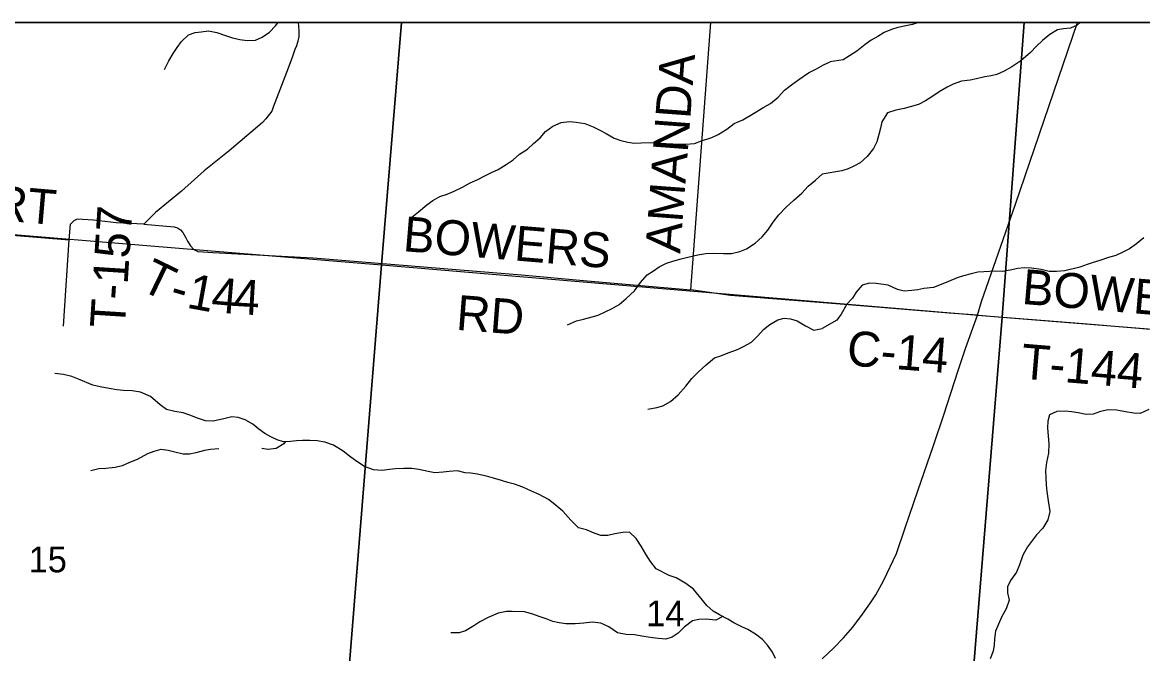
# Model space of a CAD drawing. Extents: x 0 to 42.5, y 0 to 22.
# Drawn here: x 7.279 to 8.19, y 20.387 to 20.9 of the extents above; entities that cross this region are included whole.
import ezdxf

# ---------------------------------------------------------------- set-up
doc = ezdxf.new("R2010")
doc.units = 0
for name, color, linetype in [('Default', 7, 'Continuous'), ('GM_X_County_Road', 7, 'Continuous'), ('GM_X_County_Road_Text', 7, 'Continuous'), ('GM_X_Interchange_Ramps', 7, 'Continuous'), ('GM_X_Minor_River', 7, 'Continuous'), ('GM_X_Section', 7, 'Continuous'), ('GM_X_Section_Text', 7, 'Continuous'), ('GM_X_State_Route', 7, 'Continuous'), ('GM_X_Township_Road', 7, 'Continuous'), ('GM_X_Township_Road_Text', 7, 'Continuous'), ('SH_Cut_Line', 7, 'Continuous'), ('SH_Data', 7, 'Continuous')]:
    doc.layers.add(name, color=color, linetype=linetype)

msp = doc.modelspace()

# ---------------------------------------------------------------- linework, layer by layer
at = {"layer": 'Default'}
for points in [[(7.58728, 20.9), (7.08321, 20.9), (7.07111, 20.74404), (7.5712, 20.70275)], [(8.09327, 20.9), (7.58728, 20.9), (7.5712, 20.70275), (8.07538, 20.66042)], [(8.59741, 20.9), (8.09327, 20.9), (8.07538, 20.66042), (8.57421, 20.62058)]]:
    msp.add_lwpolyline(points, close=True, dxfattribs=at)
at = {"layer": 'GM_X_County_Road'}
msp.add_lwpolyline([(8.0553, 20.66197), (8.03235, 20.66364), (7.95053, 20.6704), (7.85478, 20.67793), (7.82248, 20.68252), (7.83866, 20.9)], dxfattribs=at)
at = {"layer": 'GM_X_Interchange_Ramps'}
msp.add_lwpolyline([(8.4644, 19.20567), (8.51547, 19.85382), (8.53302, 20.11017), (8.59748, 20.897), (8.59772, 20.9), (5.60957, 20.9)], dxfattribs=at)
at = {"layer": 'GM_X_Minor_River'}
for points in [[(7.3947, 20.86174), (7.3982, 20.86873), (7.40187, 20.87458), (7.40496, 20.87968), (7.40843, 20.88458), (7.41418, 20.88984), (7.4197, 20.89168), (7.42464, 20.89238), (7.43052, 20.89308), (7.43733, 20.89167), (7.44432, 20.88932), (7.44998, 20.88736), (7.45603, 20.88596), (7.4619, 20.88533), (7.46873, 20.88563), (7.47407, 20.88804), (7.48018, 20.89216), (7.48498, 20.89723), (7.487, 20.9)], [(8.13884, 20.9), (8.13625, 20.89764), (8.13092, 20.89522), (8.12523, 20.89489), (8.12047, 20.89398), (8.11418, 20.89025), (8.10825, 20.88518), (8.10328, 20.88067), (8.09849, 20.87559), (8.09065, 20.86865), (8.08339, 20.86378), (8.0771, 20.86023), (8.07119, 20.85763), (8.06644, 20.85653), (8.06131, 20.85563), (8.05465, 20.85398), (8.04933, 20.85308), (8.04231, 20.85219), (8.03564, 20.84979), (8.03069, 20.84737), (8.0242, 20.84363), (8.01905, 20.83989), (8.01313, 20.83633), (8.00741, 20.83335), (8.00057, 20.83132), (7.99581, 20.83004), (7.98897, 20.82858), (7.98212, 20.82637), (7.97769, 20.8192), (7.9765, 20.81409), (7.97532, 20.80879), (7.97355, 20.80274), (7.97085, 20.79745), (7.96586, 20.79105), (7.95993, 20.78579), (7.95497, 20.78318), (7.95021, 20.78094), (7.94507, 20.77928), (7.9293, 20.77665)], [(8.00753, 20.9), (8.00251, 20.89826), (7.99719, 20.89717), (7.99053, 20.8959), (7.9854, 20.89424), (7.97949, 20.89183), (7.97434, 20.88846), (7.969, 20.88547), (7.96423, 20.8821), (7.95735, 20.87666), (7.95143, 20.87292), (7.94628, 20.86955), (7.93568, 20.86797)], [(7.59578, 20.74173), (7.60114, 20.74585), (7.60784, 20.75167), (7.61281, 20.75504), (7.61835, 20.7584), (7.62444, 20.76023), (7.63016, 20.76283), (7.63702, 20.76598), (7.64313, 20.76952), (7.64923, 20.77231), (7.65495, 20.7751), (7.66048, 20.77789), (7.666, 20.78029), (7.6725, 20.7844), (7.67804, 20.78814), (7.68321, 20.79284), (7.68971, 20.79694), (7.6945, 20.80164), (7.70005, 20.80614), (7.70447, 20.81122), (7.7104, 20.81553), (7.71707, 20.8185), (7.72372, 20.81937), (7.7294, 20.81874), (7.7364, 20.81771), (7.74301, 20.81517), (7.74847, 20.81226), (7.75375, 20.80973), (7.76015, 20.80586), (7.76543, 20.80391), (7.7713, 20.80251), (7.7766, 20.80188), (7.7821, 20.80201), (7.7893, 20.80231), (7.79499, 20.80206), (7.80238, 20.8016), (7.81337, 20.8011), (7.8183, 20.80105), (7.82551, 20.80154), (7.83122, 20.80356), (7.83959, 20.80632), (7.84474, 20.80874), (7.85181, 20.81322), (7.85755, 20.81772), (7.8646, 20.82087), (7.87338, 20.8259), (7.88178, 20.83094), (7.88712, 20.83411), (7.89344, 20.83917), (7.89862, 20.84482), (7.90417, 20.84913), (7.9101, 20.85362), (7.91794, 20.85886), (7.92461, 20.8622), (7.93015, 20.86537), (7.93568, 20.86797)], [(7.72217, 20.65408), (7.7296, 20.65742), (7.73511, 20.65869), (7.74215, 20.66052), (7.74709, 20.66179), (7.75853, 20.66737), (7.76426, 20.67053), (7.76981, 20.67541), (7.77671, 20.6818), (7.78153, 20.68859), (7.78691, 20.69461), (7.79207, 20.69797), (7.79684, 20.70115), (7.80276, 20.70431), (7.80771, 20.70578), (7.81455, 20.7076), (7.82007, 20.70906), (7.82824, 20.71106), (7.83451, 20.71194), (7.84115, 20.71225), (7.84892, 20.71198), (7.85556, 20.71209), (7.86221, 20.71373), (7.86773, 20.71576), (7.8748, 20.72043), (7.88036, 20.7255), (7.88497, 20.73096), (7.88922, 20.73757), (7.89403, 20.74359), (7.89979, 20.74961), (7.90611, 20.75543), (7.91263, 20.76125), (7.91781, 20.7667), (7.92375, 20.77177), (7.9293, 20.77665)], [(8.19064, 20.72475), (8.18452, 20.71987), (8.17879, 20.71594), (8.17288, 20.71277), (8.16774, 20.71054), (8.16184, 20.70869), (8.1548, 20.70648), (8.14947, 20.70482), (8.14453, 20.70316), (8.13862, 20.70093), (8.12646, 20.69801), (8.11962, 20.69731), (8.11355, 20.69736), (8.10711, 20.69894), (8.09935, 20.70015), (8.09328, 20.70039), (8.08815, 20.69987), (8.08188, 20.69859), (8.0758, 20.69751), (8.06992, 20.69775), (8.06062, 20.69727), (8.05568, 20.69693), (8.05036, 20.69546), (8.04408, 20.69381), (8.03894, 20.69234), (8.03171, 20.68937), (8.02599, 20.68695), (8.01952, 20.68455), (8.01173, 20.68348), (8.00679, 20.68257), (8.00204, 20.68205), (7.99578, 20.68134), (7.99048, 20.68272), (7.98273, 20.6862), (7.97307, 20.6878), (7.96776, 20.68804), (7.96167, 20.68639), (7.95669, 20.68074), (7.9538, 20.67584), (7.9492, 20.67076), (7.94457, 20.66264), (7.94111, 20.65774), (7.92916, 20.65106)], [(7.78753, 20.58554), (7.79494, 20.58678), (7.7997, 20.58806), (7.80581, 20.5918), (7.81213, 20.59724), (7.81827, 20.6042), (7.82328, 20.61042), (7.82846, 20.61549), (7.83497, 20.6215), (7.84167, 20.62712), (7.84681, 20.62897), (7.85291, 20.63118), (7.86033, 20.63395), (7.86529, 20.63637), (7.87178, 20.64009), (7.87696, 20.64517), (7.88157, 20.65025), (7.88673, 20.65437), (7.89322, 20.6581), (7.89836, 20.65937), (7.90347, 20.65894), (7.90876, 20.65736), (7.91573, 20.65329), (7.92251, 20.64961), (7.92916, 20.65106)], [(7.33654, 20.60492), (7.32484, 20.60999), (7.31937, 20.61195), (7.31256, 20.61354), (7.30575, 20.61457)], [(7.89115, 20.3828), (7.88893, 20.38777), (7.88464, 20.39351), (7.88071, 20.39831), (7.87488, 20.40255), (7.86867, 20.40642), (7.86377, 20.40856), (7.85736, 20.41167), (7.85247, 20.41477), (7.84568, 20.41826), (7.8406, 20.42117), (7.83534, 20.42579), (7.82936, 20.43307), (7.8245, 20.43901), (7.8183, 20.44383), (7.81058, 20.44829), (7.80491, 20.45025), (7.79436, 20.45569), (7.78969, 20.46163), (7.78597, 20.46756), (7.78206, 20.47406), (7.77796, 20.48019), (7.77272, 20.48557), (7.76721, 20.48525), (7.76075, 20.48399), (7.75505, 20.48272), (7.74936, 20.48278), (7.74389, 20.48474), (7.73766, 20.48747), (7.73124, 20.48906), (7.72486, 20.49521), (7.71831, 20.5025), (7.71193, 20.50789), (7.70667, 20.51213), (7.69913, 20.51601), (7.69291, 20.51874), (7.68593, 20.52205), (7.67913, 20.5244), (7.67365, 20.52598), (7.66855, 20.52737), (7.66213, 20.52934), (7.65627, 20.53092), (7.64889, 20.53252), (7.64378, 20.53334), (7.63905, 20.53377), (7.63281, 20.53536), (7.62598, 20.53487), (7.62123, 20.53435), (7.6144, 20.53366), (7.60911, 20.53467), (7.60135, 20.53646), (7.59586, 20.5371), (7.58923, 20.53736), (7.58259, 20.53686), (7.57746, 20.53635), (7.57158, 20.53565), (7.56457, 20.53611), (7.55721, 20.53885), (7.55025, 20.54349), (7.54498, 20.54734), (7.53991, 20.5512), (7.532, 20.55623), (7.52502, 20.55858), (7.51877, 20.5596), (7.5129, 20.56005), (7.50683, 20.55992), (7.5019, 20.5596), (7.49716, 20.55927), (7.49146, 20.55895), (7.48617, 20.56053), (7.48108, 20.56286), (7.47619, 20.56577), (7.4713, 20.56924), (7.46642, 20.57329), (7.4602, 20.57677), (7.45453, 20.57874), (7.44942, 20.57936), (7.44296, 20.57753), (7.4344, 20.57573), (7.42796, 20.57599), (7.42154, 20.57815), (7.41531, 20.5805), (7.40984, 20.58246), (7.40321, 20.58367), (7.39641, 20.58526), (7.39114, 20.58893), (7.38326, 20.59586), (7.37534, 20.59937), (7.36834, 20.60039), (7.36132, 20.60066), (7.35602, 20.60129), (7.34978, 20.6023), (7.3424, 20.60372), (7.33654, 20.60492)], [(8.19467, 20.58531), (8.18762, 20.58196), (8.1825, 20.58219), (8.17568, 20.58339), (8.16867, 20.58459), (8.16147, 20.58504), (8.15538, 20.58357), (8.14929, 20.58135), (8.1436, 20.58121), (8.13716, 20.58241), (8.13167, 20.5834), (8.12655, 20.58383), (8.11991, 20.5837), (8.11381, 20.58091), (8.11243, 20.5758), (8.11238, 20.5703), (8.11289, 20.56347), (8.1134, 20.55739), (8.11295, 20.54962), (8.11137, 20.54224), (8.11074, 20.53561), (8.11087, 20.52973), (8.1112, 20.52384), (8.11172, 20.51853), (8.11279, 20.51093), (8.11404, 20.50239), (8.11265, 20.49538), (8.1086, 20.48878), (8.10324, 20.48333), (8.09594, 20.47353), (8.09227, 20.46673), (8.08954, 20.45879), (8.08702, 20.45293), (8.08222, 20.44615), (8.07971, 20.44105), (8.07985, 20.43612), (8.08112, 20.43004), (8.07878, 20.42323), (8.07512, 20.417), (8.07241, 20.41077), (8.07008, 20.40491), (8.06907, 20.39866), (8.06884, 20.39392), (8.06822, 20.38861), (8.0657, 20.38238)], [(7.49291, 20.55903), (7.49182, 20.55724), (7.48552, 20.55351), (7.47888, 20.55263), (7.47396, 20.55363)], [(7.43888, 20.55326), (7.43224, 20.55276), (7.4273, 20.55186), (7.42026, 20.55004), (7.41494, 20.54896), (7.41001, 20.54882), (7.40302, 20.55061), (7.39773, 20.552), (7.39167, 20.55263), (7.38596, 20.55118), (7.38082, 20.54914), (7.37242, 20.54448), (7.36633, 20.54208), (7.36023, 20.53949), (7.35453, 20.53803), (7.34712, 20.53735), (7.34143, 20.53703), (7.33478, 20.5354)], [(7.84832, 20.4169), (7.84279, 20.41392), (7.83464, 20.41477), (7.82895, 20.41446), (7.82382, 20.41337), (7.81712, 20.40813), (7.81214, 20.40324), (7.80717, 20.40006), (7.80222, 20.39841), (7.79616, 20.39905), (7.79124, 20.39967), (7.78424, 20.4007), (7.77667, 20.40192), (7.76985, 20.40218), (7.76285, 20.40359), (7.75589, 20.40861), (7.74929, 20.41134), (7.74229, 20.41237), (7.73545, 20.41149), (7.72843, 20.411), (7.72085, 20.41089), (7.71536, 20.41171), (7.71025, 20.41291), (7.70497, 20.41505), (7.6993, 20.41702), (7.69402, 20.41878), (7.68721, 20.42057), (7.67736, 20.42106), (7.67262, 20.42092), (7.66597, 20.41966), (7.65777, 20.41595), (7.65109, 20.41242), (7.64613, 20.40943), (7.63945, 20.40532), (7.63431, 20.40367), (7.62729, 20.40356)]]:
    msp.add_lwpolyline(points, dxfattribs=at)
at = {"layer": 'GM_X_Section'}
for points in [[(7.07111, 20.74404), (7.5712, 20.70275), (7.53025, 20.19337), (7.0294, 20.23581)], [(7.5712, 20.70275), (8.07538, 20.66042), (8.03361, 20.14795), (7.53025, 20.19337)], [(8.07538, 20.66042), (8.57421, 20.62058), (8.57246, 20.59937), (8.53662, 20.11493), (8.53566, 20.10489), (8.03361, 20.14795)]]:
    msp.add_lwpolyline(points, close=True, dxfattribs=at)
at = {"layer": 'GM_X_State_Route'}
msp.add_lwpolyline([(7.92917, 20.38245), (7.93871, 20.39139), (7.9466, 20.39943), (7.95405, 20.40808), (7.96184, 20.41883), (7.96834, 20.42803), (7.97271, 20.43464), (7.9791, 20.44596), (7.98958, 20.46821), (7.99673, 20.48907), (8.00677, 20.51901), (8.01962, 20.55585), (8.02791, 20.58096), (8.03964, 20.61701), (8.04562, 20.63483), (8.0553, 20.66197), (8.05876, 20.67297), (8.0862, 20.75206), (8.13674, 20.9)], dxfattribs=at)
at = {"layer": 'GM_X_Township_Road'}
for points in [[(7.50338, 20.9), (7.50384, 20.89337), (7.504, 20.88842), (7.50322, 20.88461), (7.50188, 20.88081), (7.50072, 20.87796), (7.49841, 20.87149), (7.49398, 20.85913), (7.48301, 20.83117), (7.48185, 20.82794), (7.47707, 20.82167), (7.47439, 20.81864), (7.47057, 20.81541), (7.44729, 20.7955), (7.42686, 20.77939), (7.40852, 20.76284), (7.38743, 20.74547), (7.37802, 20.73596), (7.3556, 20.73709), (7.33712, 20.73915), (7.32371, 20.7399), (7.3211, 20.73853), (7.31835, 20.73591)], [(6.9704, 20.75279), (7.0737, 20.74355), (7.11525, 20.73988), (7.20524, 20.73243), (7.31725, 20.72312)], [(7.31269, 20.65301), (7.31725, 20.72312), (7.31835, 20.73591)], [(7.37802, 20.73596), (7.4025, 20.73377), (7.40521, 20.73285), (7.40769, 20.73141), (7.40976, 20.72913), (7.41172, 20.72531), (7.41337, 20.722), (7.41596, 20.71828), (7.41854, 20.71528), (7.42195, 20.71373), (7.43394, 20.7128), (7.51552, 20.70841), (7.68488, 20.69464), (7.73829, 20.68988), (7.82248, 20.68252)], [(8.0553, 20.66197), (8.1413, 20.65509), (8.24111, 20.64684), (8.32478, 20.64015), (8.47092, 20.62926)]]:
    msp.add_lwpolyline(points, dxfattribs=at)
at = {"layer": 'SH_Cut_Line'}
msp.add_lwpolyline([(8.9, 19.05381), (8.9, 20.9), (5.60957, 20.9)], dxfattribs=at)
at = {"layer": 'SH_Data'}
msp.add_line((2.1, 20.9), (8.9, 20.9), dxfattribs=at)

# ---------------------------------------------------------------- texts
at = {"layer": 'GM_X_County_Road_Text'}
for s, rotation, p in [('AMANDA', 85.71848, (7.81376, 20.71168)), ('C-14', 355.54931, (7.94859, 20.62121))]:
    msp.add_text(s, height=0.028409, rotation=rotation, dxfattribs=at).set_placement(p)
at = {"layer": 'GM_X_Section_Text'}
for s, p in [('15', (7.28429, 20.4528)), ('14', (7.78617, 20.40894))]:
    msp.add_text(s, height=0.020928, rotation=0.00001, dxfattribs=at).set_placement(p)
at = {"layer": 'GM_X_Township_Road_Text'}
for s, height, rotation, p in [('GERHART', 0.028409, 355.06819, (7.12048, 20.75114)), ('T-157', 0.028409, 86.35678, (7.36247, 20.65077)), ('BOWERS', 0.028409, 355.22243, (7.58796, 20.71406)), ('T', 0.02841, 334.1441, (7.37365, 20.68323)), ('1', 0.02841, 349.71706, (7.41195, 20.66809)), ('4', 0.02841, 355.18866, (7.4321, 20.66458)), ('4', 0.02841, 356.70331, (7.45036, 20.66305)), ('BOWERS', 0.028409, 355.20907, (8.09085, 20.67115)), ('-', 0.02841, 343.74717, (7.39761, 20.6721)), ('RD', 0.028409, 355.56304, (7.63114, 20.65007)), ('T-144', 0.028409, 355.23636, (8.08999, 20.61045))]:
    msp.add_text(s, height=height, rotation=rotation, dxfattribs=at).set_placement(p)

doc.saveas('drawing.dxf')
